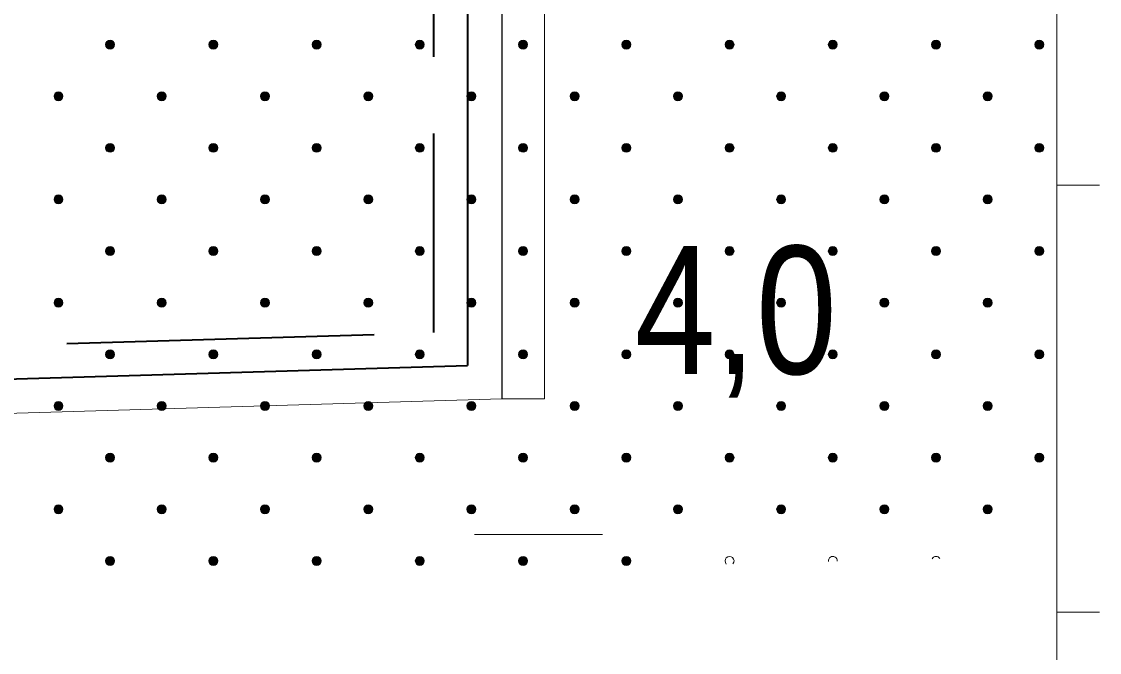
# Model space of a CAD drawing. Extents: x 640121 to 640955, y 6441885 to 6442246.
# Drawn here: x 640440.76 to 640466.01, y 6441927.47 to 6441942.24 of the extents above; entities that cross this region are included whole.
import ezdxf
from ezdxf.enums import TextEntityAlignment as Align

# ---------------------------------------------------------------- set-up
doc = ezdxf.new("R2010")
doc.units = 0
doc.header["$LTSCALE"] = 1.2
doc.linetypes.add('LONG_DASHED', pattern=[7.5, 6, -1.5])
for name, color, linetype, lineweight in [('30', 7, 'Continuous', 13), ('32', 7, 'Continuous', 13), ('33', 7, 'Continuous', 13), ('35', 7, 'Continuous', 35), ('45', 7, 'Continuous', 13), ('47', 7, 'Continuous', 13)]:
    doc.layers.add(name, color=color, linetype=linetype, lineweight=lineweight)

msp = doc.modelspace()

# ---------------------------------------------------------------- hatches: boundary and pattern name
at = {"layer": '45'}
for points in [[(640442.91, 6441941.779, 1), (640442.761, 6441941.631, 1)], [(640445.328, 6441941.779, 1), (640445.179, 6441941.631, 1)], [(640447.746, 6441941.779, 1), (640447.598, 6441941.631, 1)], [(640450.165, 6441941.779, 1), (640450.016, 6441941.631, 1)], [(640452.583, 6441941.779, 1), (640452.434, 6441941.631, 1)], [(640455.001, 6441941.779, 1), (640454.853, 6441941.631, 1)], [(640457.419, 6441941.779, 1), (640457.271, 6441941.631, 1)], [(640459.838, 6441941.779, 1), (640459.689, 6441941.631, 1)], [(640462.256, 6441941.779, 1), (640462.108, 6441941.631, 1)], [(640464.674, 6441941.779, 1), (640464.526, 6441941.631, 1)], [(640441.7, 6441940.57, 1), (640441.552, 6441940.422, 1)], [(640444.119, 6441940.57, 1), (640443.97, 6441940.422, 1)], [(640446.537, 6441940.57, 1), (640446.389, 6441940.422, 1)], [(640448.955, 6441940.57, 1), (640448.807, 6441940.422, 1)], [(640451.374, 6441940.57, 1), (640451.225, 6441940.422, 1)], [(640453.792, 6441940.57, 1), (640453.644, 6441940.422, 1)], [(640456.21, 6441940.57, 1), (640456.062, 6441940.422, 1)], [(640458.629, 6441940.57, 1), (640458.48, 6441940.422, 1)], [(640461.047, 6441940.57, 1), (640460.898, 6441940.422, 1)], [(640463.465, 6441940.57, 1), (640463.317, 6441940.422, 1)], [(640442.91, 6441939.361, 1), (640442.761, 6441939.212, 1)], [(640445.328, 6441939.361, 1), (640445.179, 6441939.212, 1)], [(640447.746, 6441939.361, 1), (640447.598, 6441939.212, 1)], [(640450.165, 6441939.361, 1), (640450.016, 6441939.212, 1)], [(640452.583, 6441939.361, 1), (640452.434, 6441939.212, 1)], [(640455.001, 6441939.361, 1), (640454.853, 6441939.212, 1)], [(640457.419, 6441939.361, 1), (640457.271, 6441939.212, 1)], [(640459.838, 6441939.361, 1), (640459.689, 6441939.212, 1)], [(640462.256, 6441939.361, 1), (640462.108, 6441939.212, 1)], [(640464.674, 6441939.361, 1), (640464.526, 6441939.212, 1)], [(640441.7, 6441938.152, 1), (640441.552, 6441938.003, 1)], [(640444.119, 6441938.152, 1), (640443.97, 6441938.003, 1)], [(640446.537, 6441938.152, 1), (640446.389, 6441938.003, 1)], [(640448.955, 6441938.152, 1), (640448.807, 6441938.003, 1)], [(640451.374, 6441938.152, 1), (640451.225, 6441938.003, 1)], [(640453.792, 6441938.152, 1), (640453.644, 6441938.003, 1)], [(640456.21, 6441938.152, 1), (640456.062, 6441938.003, 1)], [(640458.629, 6441938.152, 1), (640458.48, 6441938.003, 1)], [(640461.047, 6441938.152, 1), (640460.898, 6441938.003, 1)], [(640463.465, 6441938.152, 1), (640463.317, 6441938.003, 1)], [(640442.91, 6441936.943, 1), (640442.761, 6441936.794, 1)], [(640445.328, 6441936.943, 1), (640445.179, 6441936.794, 1)], [(640447.746, 6441936.943, 1), (640447.598, 6441936.794, 1)], [(640450.165, 6441936.943, 1), (640450.016, 6441936.794, 1)], [(640452.583, 6441936.943, 1), (640452.434, 6441936.794, 1)], [(640455.001, 6441936.943, 1), (640454.853, 6441936.794, 1)], [(640457.419, 6441936.943, 1), (640457.271, 6441936.794, 1)], [(640459.838, 6441936.943, 1), (640459.689, 6441936.794, 1)], [(640462.256, 6441936.943, 1), (640462.108, 6441936.794, 1)], [(640464.674, 6441936.943, 1), (640464.526, 6441936.794, 1)], [(640441.7, 6441935.734, 1), (640441.552, 6441935.585, 1)], [(640444.119, 6441935.734, 1), (640443.97, 6441935.585, 1)], [(640446.537, 6441935.734, 1), (640446.389, 6441935.585, 1)], [(640448.955, 6441935.734, 1), (640448.807, 6441935.585, 1)], [(640451.374, 6441935.734, 1), (640451.225, 6441935.585, 1)], [(640453.792, 6441935.734, 1), (640453.644, 6441935.585, 1)], [(640456.21, 6441935.734, 1), (640456.062, 6441935.585, 1)], [(640458.629, 6441935.734, 1), (640458.48, 6441935.585, 1)], [(640461.047, 6441935.734, 1), (640460.898, 6441935.585, 1)], [(640463.465, 6441935.734, 1), (640463.317, 6441935.585, 1)], [(640442.91, 6441934.524, 1), (640442.761, 6441934.376, 1)], [(640445.328, 6441934.524, 1), (640445.179, 6441934.376, 1)], [(640447.746, 6441934.524, 1), (640447.598, 6441934.376, 1)], [(640450.165, 6441934.524, 1), (640450.016, 6441934.376, 1)], [(640452.583, 6441934.524, 1), (640452.434, 6441934.376, 1)], [(640455.001, 6441934.524, 1), (640454.853, 6441934.376, 1)], [(640457.419, 6441934.524, 1), (640457.271, 6441934.376, 1)], [(640459.838, 6441934.524, 1), (640459.689, 6441934.376, 1)], [(640462.256, 6441934.524, 1), (640462.108, 6441934.376, 1)], [(640464.674, 6441934.524, 1), (640464.526, 6441934.376, 1)], [(640441.7, 6441933.315, 1), (640441.552, 6441933.167, 1)], [(640444.119, 6441933.315, 1), (640443.97, 6441933.167, 1)], [(640446.537, 6441933.315, 1), (640446.389, 6441933.167, 1)], [(640448.955, 6441933.315, 1), (640448.807, 6441933.167, 1)], [(640451.374, 6441933.315, 1), (640451.225, 6441933.167, 1)], [(640453.792, 6441933.315, 1), (640453.644, 6441933.167, 1)], [(640456.21, 6441933.315, 1), (640456.062, 6441933.167, 1)], [(640458.629, 6441933.315, 1), (640458.48, 6441933.167, 1)], [(640461.047, 6441933.315, 1), (640460.898, 6441933.167, 1)], [(640463.465, 6441933.315, 1), (640463.317, 6441933.167, 1)], [(640442.91, 6441932.106, 1), (640442.761, 6441931.958, 1)], [(640445.328, 6441932.106, 1), (640445.179, 6441931.958, 1)], [(640447.746, 6441932.106, 1), (640447.598, 6441931.958, 1)], [(640450.165, 6441932.106, 1), (640450.016, 6441931.958, 1)], [(640452.583, 6441932.106, 1), (640452.434, 6441931.958, 1)], [(640455.001, 6441932.106, 1), (640454.853, 6441931.958, 1)], [(640457.419, 6441932.106, 1), (640457.271, 6441931.958, 1)], [(640459.838, 6441932.106, 1), (640459.689, 6441931.958, 1)], [(640462.256, 6441932.106, 1), (640462.108, 6441931.958, 1)], [(640464.674, 6441932.106, 1), (640464.526, 6441931.958, 1)], [(640441.7, 6441930.897, 1), (640441.552, 6441930.748, 1)], [(640444.119, 6441930.897, 1), (640443.97, 6441930.748, 1)], [(640446.537, 6441930.897, 1), (640446.389, 6441930.748, 1)], [(640448.955, 6441930.897, 1), (640448.807, 6441930.748, 1)], [(640451.374, 6441930.897, 1), (640451.225, 6441930.748, 1)], [(640453.792, 6441930.897, 1), (640453.644, 6441930.748, 1)], [(640456.21, 6441930.897, 1), (640456.062, 6441930.748, 1)], [(640458.629, 6441930.897, 1), (640458.48, 6441930.748, 1)], [(640461.047, 6441930.897, 1), (640460.898, 6441930.748, 1)], [(640463.465, 6441930.897, 1), (640463.317, 6441930.748, 1)], [(640442.91, 6441929.688, 1), (640442.761, 6441929.539, 1)], [(640445.328, 6441929.688, 1), (640445.179, 6441929.539, 1)], [(640447.746, 6441929.688, 1), (640447.598, 6441929.539, 1)], [(640450.165, 6441929.688, 1), (640450.016, 6441929.539, 1)], [(640452.583, 6441929.688, 1), (640452.434, 6441929.539, 1)], [(640455.001, 6441929.688, 1), (640454.853, 6441929.539, 1)]]:
    msp.add_hatch(color=256, dxfattribs=at).paths.add_polyline_path(points)

# ---------------------------------------------------------------- linework, layer by layer
at = {"layer": '30'}
for p, q in [((640465.01, 6441938.41), (640466.01, 6441938.41)), ((640465.01, 6441928.41), (640466.01, 6441928.41))]:
    msp.add_line(p, q, dxfattribs=at)
msp.add_lwpolyline([(640132.29, 6441898.41), (640465.01, 6441898.41), (640465.01, 6442028.41)], dxfattribs=at)
at = {"layer": '32', "lineweight": 25}
msp.add_line((640452.01, 6441973.41), (640452.01, 6441933.41), dxfattribs=at)
at = {"layer": '33'}
msp.add_lwpolyline([(640452.01, 6441968.41), (640452.01, 6441933.41), (640453.01, 6441933.41), (640453.01, 6441968.41), (640452.07, 6441968.41)], close=True, dxfattribs=at)
at = {"layer": '35', "lineweight": 40}
msp.add_line((640451.21, 6441967.55), (640451.21, 6441934.19), dxfattribs=at)
at = {"layer": '35', "linetype": 'LONG_DASHED'}
for points in [[(640361.41, 6441964.04), (640370.45, 6441964.18), (640380.22, 6441964.32), (640388.52, 6441964.44), (640400.19, 6441963.95), (640406.61, 6441963.53), (640415.93, 6441963.49), (640430.6, 6441963.85), (640438.43, 6441964.73), (640444.55, 6441965.72), (640450.41, 6441966.62), (640450.41, 6441934.96)], [(640281.17, 6441930.01), (640333.87, 6441931.52), (640450.41, 6441934.96)]]:
    msp.add_lwpolyline(points, dxfattribs=at)
at = {"layer": '35', "lineweight": 40}
msp.add_lwpolyline([(640281.19, 6441929.21), (640333.9, 6441930.72), (640451.21, 6441934.19)], dxfattribs=at)
at = {"layer": '35', "lineweight": 13}
msp.add_lwpolyline([(640281.2, 6441928.41), (640333.92, 6441929.92), (640452.01, 6441933.41)], dxfattribs=at)
at = {"layer": '45'}
for centre in [(640442.835, 6441941.705), (640445.254, 6441941.705), (640447.672, 6441941.705), (640450.09, 6441941.705), (640452.509, 6441941.705), (640454.927, 6441941.705), (640457.345, 6441941.705), (640459.764, 6441941.705), (640462.182, 6441941.705), (640464.6, 6441941.705), (640441.626, 6441940.496), (640444.045, 6441940.496), (640446.463, 6441940.496), (640448.881, 6441940.496), (640451.299, 6441940.496), (640453.718, 6441940.496), (640456.136, 6441940.496), (640458.554, 6441940.496), (640460.973, 6441940.496), (640463.391, 6441940.496), (640442.835, 6441939.287), (640445.254, 6441939.287), (640447.672, 6441939.287), (640450.09, 6441939.287), (640452.509, 6441939.287), (640454.927, 6441939.287), (640457.345, 6441939.287), (640459.764, 6441939.287), (640462.182, 6441939.287), (640464.6, 6441939.287), (640441.626, 6441938.078), (640444.045, 6441938.078), (640446.463, 6441938.078), (640448.881, 6441938.078), (640451.299, 6441938.078), (640453.718, 6441938.078), (640456.136, 6441938.078), (640458.554, 6441938.078), (640460.973, 6441938.078), (640463.391, 6441938.078), (640442.835, 6441936.868), (640445.254, 6441936.868), (640447.672, 6441936.868), (640450.09, 6441936.868), (640452.509, 6441936.868), (640454.927, 6441936.868), (640457.345, 6441936.868), (640459.764, 6441936.868), (640462.182, 6441936.868), (640464.6, 6441936.868), (640441.626, 6441935.659), (640444.045, 6441935.659), (640446.463, 6441935.659), (640448.881, 6441935.659), (640451.299, 6441935.659), (640453.718, 6441935.659), (640456.136, 6441935.659), (640458.554, 6441935.659), (640460.973, 6441935.659), (640463.391, 6441935.659), (640442.835, 6441934.45), (640445.254, 6441934.45), (640447.672, 6441934.45), (640450.09, 6441934.45), (640452.509, 6441934.45), (640454.927, 6441934.45), (640457.345, 6441934.45), (640459.764, 6441934.45), (640462.182, 6441934.45), (640464.6, 6441934.45), (640441.626, 6441933.241), (640444.045, 6441933.241), (640446.463, 6441933.241), (640448.881, 6441933.241), (640451.299, 6441933.241), (640453.718, 6441933.241), (640456.136, 6441933.241), (640458.554, 6441933.241), (640460.973, 6441933.241), (640463.391, 6441933.241), (640442.835, 6441932.032), (640445.254, 6441932.032), (640447.672, 6441932.032), (640450.09, 6441932.032), (640452.509, 6441932.032), (640454.927, 6441932.032), (640457.345, 6441932.032), (640459.764, 6441932.032), (640462.182, 6441932.032), (640464.6, 6441932.032), (640441.626, 6441930.823), (640444.045, 6441930.823), (640446.463, 6441930.823), (640448.881, 6441930.823), (640451.299, 6441930.823), (640453.718, 6441930.823), (640456.136, 6441930.823), (640458.554, 6441930.823), (640460.973, 6441930.823), (640463.391, 6441930.823), (640442.835, 6441929.613), (640445.254, 6441929.613), (640447.672, 6441929.613), (640450.09, 6441929.613), (640452.509, 6441929.613), (640454.927, 6441929.613)]:
    msp.add_circle(centre, 0.105, dxfattribs=at)
for centre, start, end in [((640457.345, 6441929.613), 318.8367, 224.0275), ((640459.764, 6441929.613), 355.6232, 187.241), ((640462.182, 6441929.613), 29.7522, 153.112)]:
    msp.add_arc(centre, 0.105, start, end, dxfattribs=at)
at = {"layer": '47'}
msp.add_line((640451.37, 6441930.23), (640454.37, 6441930.23), dxfattribs=at)

# ---------------------------------------------------------------- texts
at = {"layer": '32', "width": 0.85}
msp.add_text('4,0', height=3, dxfattribs=at).set_placement((640457.49, 6441933.99), align=Align.CENTER)

doc.saveas('drawing.dxf')
